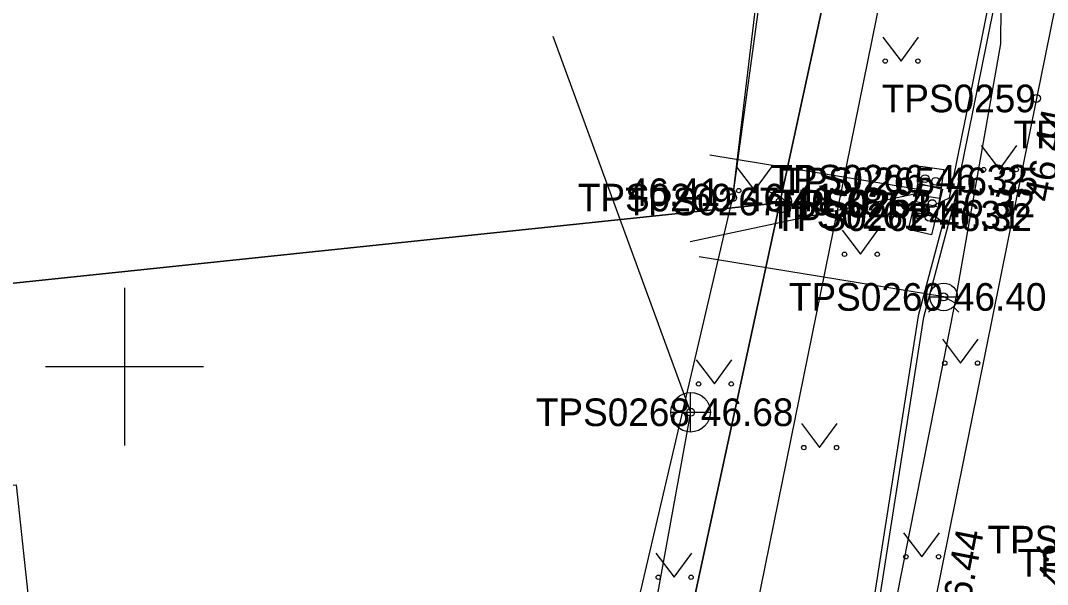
# Model space of a CAD drawing. Extents: x 551623 to 559850, y 6561220 to 6567135.
# Drawn here: x 557147.37 to 557173.37, y 6565344.49 to 6565358.76 of the extents above; entities that cross this region are included whole.
import ezdxf

# ---------------------------------------------------------------- set-up
doc = ezdxf.new("R2010")
doc.units = 0
for name, color, linetype in [('ELRAJATISMP', 7, 'Continuous'), ('HALJASTUS', 7, 'Continuous'), ('Hoone Elu- või ühiskondlik hoone', 7, 'Continuous'), ('KKAEV', 7, 'Continuous'), ('KORGUS-EH2000', 7, 'Continuous'), ('KTRASS', 7, 'Continuous'), ('MOOTKORG-EH2000', 7, 'Continuous'), ('MOOTMPUNKT', 7, 'Continuous'), ('MOOTNR', 7, 'Continuous'), ('MOOTPIIR', 7, 'Continuous'), ('MPKAABEL', 7, 'Continuous'), ('PIIR', 7, 'Continuous'), ('PIIRIMLEITUD', 7, 'Continuous'), ('TEE', 7, 'Continuous'), ('TRUUP', 7, 'Continuous'), ('VKAEV', 7, 'Continuous'), ('VORK', 7, 'Continuous'), ('VTRASS', 7, 'Continuous')]:
    doc.layers.add(name, color=color, linetype=linetype)

msp = doc.modelspace()

# ---------------------------------------------------------------- linework, layer by layer
at = {"layer": 'ELRAJATISMP'}
for p, q in [((557170.091, 6565354.623), (557170.682, 6565354.534)), ((557170.027, 6565354.189), (557170.608, 6565354.05)), ((557170.051, 6565354.355), (557170.641, 6565354.265)), ((557169.964, 6565353.925), (557170.544, 6565353.786))]:
    msp.add_line(p, q, dxfattribs=at)
for points in [[(557169.982, 6565353.898), (557170.16, 6565355.08), (557170.751, 6565354.99), (557170.572, 6565353.809)], [(557169.856, 6565353.476), (557170.135, 6565354.637), (557170.715, 6565354.498), (557170.437, 6565353.337)]]:
    msp.add_lwpolyline(points, close=True, dxfattribs=at)
at = {"layer": 'HALJASTUS'}
for p, q in [((557169.204, 6565358.345), (557169.667, 6565357.739)), ((557169.667, 6565357.739), (557170.113, 6565358.345)), ((557171.694, 6565355.598), (557172.158, 6565354.991)), ((557172.158, 6565354.991), (557172.603, 6565355.598)), ((557165.495, 6565355.065), (557165.958, 6565354.459)), ((557165.958, 6565354.459), (557166.404, 6565355.065)), ((557168.173, 6565353.453), (557168.636, 6565352.846)), ((557168.636, 6565352.846), (557169.082, 6565353.453)), ((557170.713, 6565350.695), (557171.176, 6565350.089)), ((557171.176, 6565350.089), (557171.622, 6565350.695)), ((557164.476, 6565350.17), (557164.94, 6565349.564)), ((557164.94, 6565349.564), (557165.385, 6565350.17)), ((557167.142, 6565348.56), (557167.606, 6565347.953)), ((557167.606, 6565347.953), (557168.051, 6565348.56)), ((557169.728, 6565345.793), (557170.191, 6565345.187)), ((557170.191, 6565345.187), (557170.637, 6565345.793)), ((557163.457, 6565345.275), (557163.921, 6565344.668)), ((557163.921, 6565344.668), (557164.366, 6565345.275))]:
    msp.add_line(p, q, dxfattribs=at)
msp.add_lwpolyline([(557167.544, 6565372.263), (557167.045, 6565368.085), (557166.216, 6565360.286), (557165.401, 6565354.28)], dxfattribs=at)
for centre in [(557169.266, 6565357.739), (557170.095, 6565357.739), (557171.757, 6565354.991), (557172.585, 6565354.991), (557165.557, 6565354.459), (557166.386, 6565354.459), (557168.235, 6565352.846), (557169.064, 6565352.846), (557170.775, 6565350.089), (557171.604, 6565350.089), (557164.539, 6565349.564), (557165.367, 6565349.564), (557167.205, 6565347.953), (557168.033, 6565347.953), (557169.79, 6565345.187), (557170.619, 6565345.187), (557163.52, 6565344.668), (557164.349, 6565344.668)]:
    msp.add_circle(centre, 0.055, dxfattribs=at)
at = {"layer": 'Hoone Elu- või ühiskondlik hoone'}
msp.add_lwpolyline([(557147.257, 6565347.005), (557148.629, 6565334.268), (557150.619, 6565334.483), (557151.915, 6565322.463), (557137.601, 6565320.92), (557136.288, 6565333.108), (557137.422, 6565333.23), (557136.067, 6565345.799)], close=True, dxfattribs=at)
at = {"layer": 'KKAEV'}
for p, q in [((557164.339, 6565348.345), (557164.339, 6565349.345)), ((557163.839, 6565348.845), (557164.839, 6565348.845))]:
    msp.add_line(p, q, dxfattribs=at)
msp.add_circle((557164.339, 6565348.845), 0.5, dxfattribs=at)
at = {"layer": 'KORGUS-EH2000'}
for centre in [(557173.096, 6565356.791), (557165.401, 6565354.28)]:
    msp.add_circle(centre, 0.1, dxfattribs=at)
at = {"layer": 'KTRASS'}
msp.add_lwpolyline([(557160.853, 6565358.37), (557164.339, 6565348.845), (557160.704, 6565328.879), (557158.061, 6565315.608), (557150.929, 6565304.899), (557149.529, 6565302.153)], dxfattribs=at)
at = {"layer": 'MOOTMPUNKT'}
for centre in [(557173.096, 6565356.791), (557170.275, 6565354.76), (557170.543, 6565354.692), (557165.401, 6565354.28), (557166.605, 6565354.182), (557170.457, 6565354.128), (557170.458, 6565354.128), (557170.115, 6565353.847), (557170.375, 6565353.785), (557170.747, 6565351.766), (557164.339, 6565348.845)]:
    msp.add_circle(centre, 0.1, dxfattribs=at)
at = {"layer": 'MOOTPIIR'}
msp.add_lwpolyline([(557164.249, 6565385.957), (557167.544, 6565372.263), (557165.401, 6565354.28), (557162.696, 6565342.728), (557162.268, 6565336.27), (557157.439, 6565317.153), (557155.935, 6565307.926), (557151.735, 6565289.044), (557149.372, 6565278.149), (557146.29, 6565272.268), (557145.471, 6565269.467), (557144.671, 6565269.034), (557142.29, 6565253.435), (557147.21, 6565247.782), (557143.206, 6565224.821), (557134.274, 6565179.647), (557106.885, 6565053.872), (557097.084, 6565015.291), (557081.994, 6564949.758), (557076.549, 6564924.696), (557075.627, 6564919.179)], dxfattribs=at)
at = {"layer": 'MPKAABEL'}
for q in [(557164.821, 6565355.359), (557164.325, 6565353.163)]:
    msp.add_line((557170.366, 6565354.444), q, dxfattribs=at)
for points in [[(557170.286, 6565353.987), (557170.895, 6565354.278), (557171.7, 6565358.262), (557172.88, 6565364.131), (557174.587, 6565372.842), (557175.416, 6565373.96), (557181.804, 6565378.489), (557182.661, 6565380.047), (557182.992, 6565382.134), (557185.238, 6565391.885), (557192.385, 6565424.324), (557195.214, 6565436.126), (557196.988, 6565443.405), (557197.882, 6565445.259), (557200.334, 6565457.197), (557200.884, 6565457.447)], [(557149.438, 6565271.437), (557149.623, 6565271.124), (557152.126, 6565270.16), (557152.958, 6565270.279), (557153.322, 6565270.931), (557154.173, 6565276.296), (557155.659, 6565282.151), (557161.107, 6565307.801), (557162.985, 6565315.724), (557164.278, 6565321.558), (557167.916, 6565336.385), (557170.245, 6565351.252), (557171.041, 6565354.244), (557171.847, 6565358.232), (557173.027, 6565364.102), (557174.728, 6565372.78), (557175.522, 6565373.851), (557181.919, 6565378.387), (557182.806, 6565379.998), (557183.139, 6565382.106)], [(557170.286, 6565353.987), (557170.73, 6565353.659), (557170.099, 6565351.283), (557167.769, 6565336.415), (557164.132, 6565321.592), (557162.839, 6565315.757), (557160.961, 6565307.834), (557155.513, 6565282.185), (557154.026, 6565276.327), (557153.178, 6565270.98), (557152.863, 6565270.417), (557152.143, 6565270.314), (557149.639, 6565271.279), (557149.438, 6565271.437)]]:
    msp.add_lwpolyline(points, dxfattribs=at)
at = {"layer": 'PIIR'}
for points in [[(557158.24, 6565407.74), (557161.2, 6565402.1), (557164.21, 6565393.33), (557169.97, 6565369.7), (557166.6, 6565354.15), (557109.59, 6565348.17), (557100.49, 6565372.98), (557099.01, 6565376.8)], [(557109.59, 6565348.17), (557166.6, 6565354.15), (557155.36, 6565302.23), (557102.44, 6565318.67)]]:
    msp.add_lwpolyline(points, close=True, dxfattribs=at)
msp.add_lwpolyline([(557185.44, 6565385.02), (557181.84, 6565376.33), (557156.06, 6565257.24), (557142.45, 6565253.92), (557145.95, 6565270.23), (557148.7, 6565271.45), (557155.36, 6565302.23), (557166.6, 6565354.15), (557169.97, 6565369.7), (557178.6, 6565401.44)], dxfattribs=at)
at = {"layer": 'PIIRIMLEITUD'}
msp.add_circle((557166.605, 6565354.182), 0.285, dxfattribs=at)
at = {"layer": 'TEE'}
msp.add_lwpolyline([(557168.924, 6565388.067), (557173.251, 6565380.787), (557174.921, 6565380.708), (557175.961, 6565379.901), (557176.717, 6565376.575), (557176.778, 6565374.928), (557173.096, 6565356.791), (557170.517, 6565343.997), (557168.305, 6565332.531), (557166.544, 6565323.76), (557162.831, 6565306.498)], dxfattribs=at)
at = {"layer": 'TRUUP'}
msp.add_line((557169.577, 6565361.449), (557157.159, 6565300.392), dxfattribs=at)
at = {"layer": 'VKAEV'}
for p, q in [((557170.397, 6565351.766), (557171.097, 6565351.766)), ((557170.5, 6565351.519), (557170.36, 6565351.379)), ((557170.994, 6565351.519), (557171.134, 6565351.379))]:
    msp.add_line(p, q, dxfattribs=at)
msp.add_circle((557170.747, 6565351.766), 0.35, dxfattribs=at)
at = {"layer": 'VORK'}
for p, q in [((557150, 6565352), (557150, 6565348)), ((557148, 6565350), (557152, 6565350))]:
    msp.add_line(p, q, dxfattribs=at)
at = {"layer": 'VTRASS'}
for points in [[(557074.832, 6565487.185), (557086.837, 6565478.124), (557098.322, 6565467.615), (557113.182, 6565455.735), (557132.832, 6565440.255), (557143.572, 6565430.685), (557150.882, 6565422.295), (557154.292, 6565417.165), (557161.032, 6565403.465), (557169.662, 6565382.045), (557172.292, 6565370.285), (557172.182, 6565358.175), (557171.032, 6565351.615), (557169.532, 6565344.075), (557162.002, 6565307.055), (557155.322, 6565276.245), (557152.172, 6565261.595), (557151.382, 6565257.755)], [(557171.032, 6565351.615), (557170.747, 6565351.766), (557164.556, 6565352.782)]]:
    msp.add_lwpolyline(points, dxfattribs=at)

# ---------------------------------------------------------------- texts
at = {"layer": 'KORGUS-EH2000'}
for s, rotation, p in [(' 46.44', 78.6012, (557173.411, 6565353.886)), (' 46.44', 79.0792, (557171.27, 6565343.256)), (' 46.42', 77.8887, (557173.462, 6565342.867))]:
    msp.add_text(s, height=0.7, rotation=rotation, dxfattribs=at).set_placement(p)
msp.add_text(' 46.41', height=0.7, dxfattribs=at).set_placement((557162.486, 6565354.067))
at = {"layer": 'MOOTKORG-EH2000'}
for s, p in [(' 46.32', (557170.275, 6565354.41)), (' 46.35', (557170.543, 6565354.342)), (' 46.41', (557165.401, 6565353.93)), (' 46.38', (557166.605, 6565353.832)), (' 46.32', (557170.458, 6565353.778)), (' 46.32', (557170.457, 6565353.777)), (' 46.31', (557170.115, 6565353.497)), (' 46.32', (557170.375, 6565353.435)), (' 46.40', (557170.747, 6565351.416)), (' 46.68', (557164.339, 6565348.495))]:
    msp.add_text(s, height=0.7, dxfattribs=at).set_placement(p)
at = {"layer": 'MOOTNR'}
for s, p in [('TPS0259 ', (557169.177, 6565356.441)), ('TPS0258 ', (557172.513, 6565355.528)), ('TPS0266 ', (557166.355, 6565354.41)), ('TPS0265 ', (557166.623, 6565354.342)), ('TPS0269 ', (557161.481, 6565353.93)), ('TPS0267 ', (557162.685, 6565353.832)), ('TPS0264 ', (557166.468, 6565353.778)), ('TPS0263 ', (557166.537, 6565353.777)), ('TPS0261 ', (557166.335, 6565353.497)), ('TPS0262 ', (557166.455, 6565353.435)), ('TPS0260 ', (557166.827, 6565351.416)), ('TPS0268 ', (557160.419, 6565348.495)), ('TPS0251 ', (557171.855, 6565345.27)), ('TPS0252 ', (557172.62, 6565344.683))]:
    msp.add_text(s, height=0.7, dxfattribs=at).set_placement(p)

doc.saveas('drawing.dxf')
